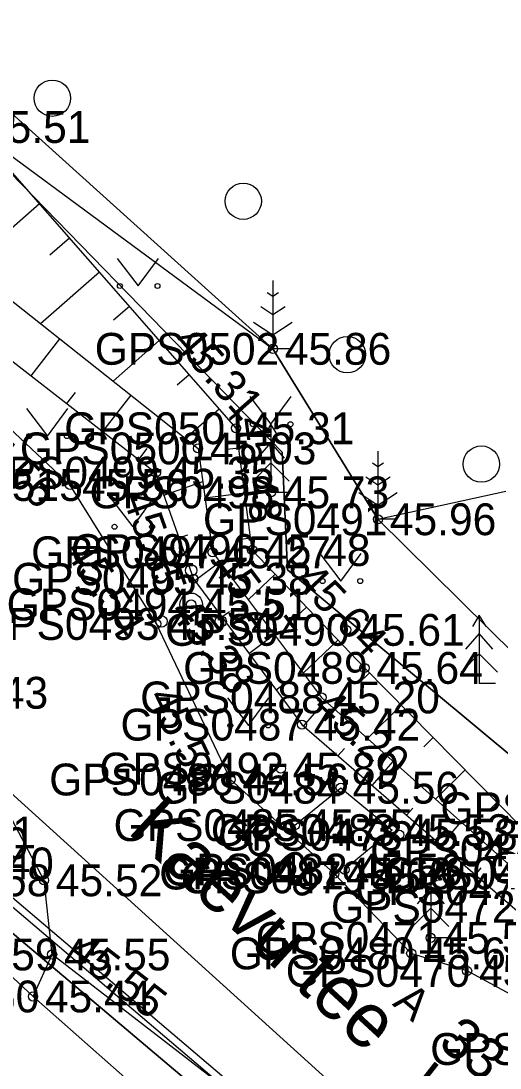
# Model space of a CAD drawing. Extents: x 551623 to 559850, y 6561220 to 6567135.
# Drawn here: x 557044.3 to 557054.84, y 6565506.14 to 6565529.17 of the extents above; entities that cross this region are included whole.
import ezdxf

# ---------------------------------------------------------------- set-up
doc = ezdxf.new("R2010")
doc.units = 0
for name, color, linetype in [('HALJASTUS', 7, 'Continuous'), ('KORGUS-EH2000', 7, 'Continuous'), ('MOOTKORG-EH2000', 7, 'Continuous'), ('MOOTMPUNKT', 7, 'Continuous'), ('MOOTNR', 7, 'Continuous'), ('MOOTPIIR', 7, 'Continuous'), ('MPKAABEL', 7, 'Continuous'), ('PIIR', 7, 'Continuous'), ('PUU', 7, 'Continuous'), ('RELJEEF', 7, 'Continuous'), ('TEE', 7, 'Continuous'), ('VTRASS', 7, 'Continuous')]:
    doc.layers.add(name, color=color, linetype=linetype)

msp = doc.modelspace()

# ---------------------------------------------------------------- linework, layer by layer
at = {"layer": 'HALJASTUS'}
for p, q in [((557046.411, 6565523.95), (557046.875, 6565523.343)), ((557046.875, 6565523.343), (557047.32, 6565523.95)), ((557049.333, 6565520.908), (557049.796, 6565520.301)), ((557049.796, 6565520.301), (557050.242, 6565520.908)), ((557044.419, 6565520.648), (557044.882, 6565520.041)), ((557044.882, 6565520.041), (557045.328, 6565520.648)), ((557046.293, 6565518.651), (557046.757, 6565518.044)), ((557046.757, 6565518.044), (557047.202, 6565518.651)), ((557050.871, 6565517.457), (557051.334, 6565516.85)), ((557051.334, 6565516.85), (557051.78, 6565517.457)), ((557048.842, 6565514.28), (557049.305, 6565513.673)), ((557049.305, 6565513.673), (557049.75, 6565514.28))]:
    msp.add_line(p, q, dxfattribs=at)
for points in [[(557041.653, 6565527.378), (557043.224, 6565526.84), (557049.841, 6565521.96), (557052.151, 6565518.21), (557054.96, 6565518.83)], [(557050.325, 6565511.48), (557051.333, 6565512.304), (557052.465, 6565511.369), (557051.416, 6565510.502)]]:
    msp.add_lwpolyline(points, dxfattribs=at)
for centre, radius in [((557044.987, 6565527.475), 0.4), ((557049.187, 6565525.208), 0.4), ((557046.474, 6565523.343), 0.055), ((557047.302, 6565523.343), 0.055), ((557051.476, 6565521.832), 0.4), ((557049.395, 6565520.301), 0.055), ((557050.224, 6565520.301), 0.055), ((557044.481, 6565520.041), 0.055), ((557045.31, 6565520.041), 0.055), ((557054.425, 6565519.424), 0.4), ((557046.356, 6565518.044), 0.055), ((557047.184, 6565518.044), 0.055), ((557050.933, 6565516.85), 0.055), ((557051.762, 6565516.85), 0.055), ((557048.904, 6565513.673), 0.055), ((557049.733, 6565513.673), 0.055)]:
    msp.add_circle(centre, radius, dxfattribs=at)
at = {"layer": 'KORGUS-EH2000'}
for centre in [(557049.841, 6565521.96), (557049.03, 6565520.213), (557047.265, 6565519.235), (557045.38, 6565518.963), (557048.512, 6565517.483), (557049.384, 6565517.532), (557048.092, 6565516.9), (557047.278, 6565515.906), (557051.855, 6565514.939), (557050.91, 6565514.289), (557048.91, 6565512.484), (557051.189, 6565510.415), (557044.984, 6565508.634)]:
    msp.add_circle(centre, 0.1, dxfattribs=at)
at = {"layer": 'MOOTMPUNKT'}
for centre in [(557049.841, 6565521.96), (557049.03, 6565520.213), (557048.194, 6565519.769), (557047.265, 6565519.235), (557045.38, 6565518.963), (557049.797, 6565518.801), (557052.151, 6565518.21), (557048.512, 6565517.483), (557049.384, 6565517.532), (557048.092, 6565516.9), (557048.042, 6565516.336), (557047.278, 6565515.906), (557051.457, 6565515.776), (557051.855, 6565514.939), (557050.91, 6565514.289), (557050.478, 6565513.691), (557050.015, 6565512.724), (557048.91, 6565512.484), (557051.333, 6565512.304), (557050.325, 6565511.48), (557052.465, 6565511.369), (557052.622, 6565511.269), (557051.189, 6565510.415), (557051.416, 6565510.502), (557051.799, 6565510.331), (557044.805, 6565510.265), (557053.312, 6565509), (557044.984, 6565508.634), (557052.882, 6565508.658), (557054.112, 6565508.272), (557044.564, 6565507.71)]:
    msp.add_circle(centre, 0.1, dxfattribs=at)
at = {"layer": 'MOOTPIIR'}
msp.add_lwpolyline([(557089.03, 6565541.834), (557085.345, 6565527.333), (557080.889, 6565513.915), (557075.446, 6565497.144), (557066.071, 6565505.234), (557062.432, 6565508.05), (557052.151, 6565518.21), (557049.841, 6565521.96), (557043.038, 6565528.084), (557041.653, 6565527.378), (557035.142, 6565521.224), (557033.675, 6565518.052), (557037.039, 6565514.186), (557039.045, 6565511.503), (557040.663, 6565511.34), (557044.564, 6565507.71), (557051.821, 6565501.3), (557056.543, 6565497.694), (557058.361, 6565496.331), (557067.757, 6565488.51)], dxfattribs=at)
at = {"layer": 'MPKAABEL'}
for points in [[(557105.948, 6565552.538), (557105.509, 6565552.544), (557103.165, 6565546.339), (557100.207, 6565538.214), (557099.367, 6565534.535), (557097.281, 6565528.61), (557094.889, 6565521.38), (557092.717, 6565516.421), (557091.623, 6565513.935), (557089.057, 6565506.872), (557084.72, 6565493.643), (557083.163, 6565488.768), (557080.193, 6565481.254), (557079.927, 6565481.17), (557074.171, 6565485.645), (557071.815, 6565488.222), (557065.445, 6565493.431), (557060.561, 6565496.745), (557053.766, 6565501.663), (557042.922, 6565510.883), (557041.82, 6565512.055), (557041.484, 6565511.936)], [(557041.614, 6565511.821), (557041.772, 6565511.886), (557042.818, 6565510.774), (557053.673, 6565501.545), (557060.475, 6565496.622), (557065.356, 6565493.311), (557071.711, 6565488.112), (557074.069, 6565485.535), (557079.835, 6565481.051), (557079.514, 6565479.177), (557067.572, 6565445.561), (557061.597, 6565429.033), (557050.98, 6565399.528), (557047.292, 6565389.968), (557045.893, 6565390.234), (557040.648, 6565392.251), (557039.149, 6565392.602)]]:
    msp.add_lwpolyline(points, dxfattribs=at)
at = {"layer": 'PIIR'}
for points in [[(557025.39, 6565597.47), (557102.77, 6565573.26), (557100.66, 6565572.69), (557096.67, 6565561.36), (557098, 6565559.71), (557076.42, 6565497.95), (557073.92, 6565497.32), (557050.16, 6565517.1), (557050.04, 6565519.69), (557042.48, 6565527.46), (557038.28, 6565523.47), (557016.16, 6565569.02)], [(557041.27, 6565511.5), (557071.98, 6565485.55), (557050.42, 6565425.29), (557014.96, 6565458.42)]]:
    msp.add_lwpolyline(points, close=True, dxfattribs=at)
msp.add_lwpolyline([(557128.11, 6565441.77), (557080.53, 6565479.22), (557071.98, 6565485.55), (557041.27, 6565511.5), (557033.78, 6565519.2), (557038.28, 6565523.47), (557042.48, 6565527.46), (557050.04, 6565519.69), (557050.16, 6565517.1), (557073.92, 6565497.32), (557086.02, 6565487.88), (557133.47, 6565450.53)], dxfattribs=at)
at = {"layer": 'PUU'}
for p, q in [((557049.841, 6565523.46), (557049.841, 6565521.96)), ((557049.841, 6565523.11), (557049.716, 6565523.192)), ((557049.965, 6565523.192), (557049.841, 6565523.11)), ((557049.841, 6565522.71), (557049.574, 6565522.887)), ((557050.107, 6565522.887), (557049.841, 6565522.71)), ((557049.416, 6565522.549), (557049.841, 6565522.266)), ((557049.841, 6565522.266), (557050.265, 6565522.549)), ((557050.201, 6565521.96), (557049.841, 6565521.96)), ((557049.797, 6565520.301), (557049.647, 6565520.051)), ((557049.947, 6565520.051), (557049.797, 6565520.301)), ((557049.797, 6565520.301), (557049.797, 6565518.801)), ((557049.797, 6565519.901), (557049.497, 6565519.551)), ((557050.097, 6565519.551), (557049.797, 6565519.901)), ((557052.151, 6565519.71), (557052.151, 6565518.21)), ((557049.797, 6565519.451), (557049.397, 6565519.051)), ((557050.197, 6565519.051), (557049.797, 6565519.451)), ((557052.151, 6565519.36), (557052.027, 6565519.443)), ((557052.276, 6565519.443), (557052.151, 6565519.36)), ((557052.151, 6565518.96), (557051.885, 6565519.138)), ((557052.418, 6565519.138), (557052.151, 6565518.96)), ((557050.157, 6565518.801), (557049.797, 6565518.801)), ((557051.727, 6565518.8), (557052.151, 6565518.517)), ((557052.151, 6565518.517), (557052.575, 6565518.8)), ((557052.511, 6565518.21), (557052.151, 6565518.21)), ((557054.379, 6565516.099), (557054.229, 6565515.849)), ((557054.529, 6565515.849), (557054.379, 6565516.099)), ((557054.379, 6565516.099), (557054.379, 6565514.599)), ((557054.379, 6565515.699), (557054.079, 6565515.349)), ((557054.679, 6565515.349), (557054.379, 6565515.699)), ((557054.379, 6565515.249), (557053.979, 6565514.849)), ((557054.779, 6565514.849), (557054.379, 6565515.249)), ((557054.739, 6565514.599), (557054.379, 6565514.599)), ((557053.312, 6565510.5), (557053.162, 6565510.25)), ((557053.462, 6565510.25), (557053.312, 6565510.5)), ((557053.312, 6565510.5), (557053.312, 6565509)), ((557053.312, 6565510.1), (557053.012, 6565509.75)), ((557053.612, 6565509.75), (557053.312, 6565510.1)), ((557053.312, 6565509.65), (557052.912, 6565509.25)), ((557053.712, 6565509.25), (557053.312, 6565509.65)), ((557053.672, 6565509), (557053.312, 6565509))]:
    msp.add_line(p, q, dxfattribs=at)
for centre, radius in [((557048.042, 6565517.086), 0.125), ((557048.042, 6565516.336), 0.25), ((557047.392, 6565515.961), 0.125), ((557048.692, 6565515.961), 0.125)]:
    msp.add_circle(centre, radius, dxfattribs=at)
at = {"layer": 'RELJEEF'}
for p, q in [((557044.706, 6565525.148), (557043.137, 6565523.774)), ((557045.365, 6565524.396), (557044.935, 6565524.02)), ((557046.023, 6565523.644), (557044.731, 6565522.512)), ((557046.682, 6565522.892), (557046.336, 6565522.589)), ((557044.521, 6565521.369), (557045.151, 6565522.18)), ((557047.341, 6565522.14), (557046.325, 6565521.249)), ((557048, 6565521.388), (557047.737, 6565521.157)), ((557045.31, 6565520.755), (557045.497, 6565520.996)), ((557046.099, 6565520.142), (557046.719, 6565520.938)), ((557048.659, 6565520.635), (557047.919, 6565519.987)), ((557046.889, 6565519.528), (557047.073, 6565519.764)), ((557049.087, 6565519.778), (557048.824, 6565519.744)), ((557047.44, 6565518.742), (557048.295, 6565519.044)), ((557049.218, 6565518.787), (557048.346, 6565518.672)), ((557047.774, 6565517.799), (557047.972, 6565517.869)), ((557049.349, 6565517.796), (557049.09, 6565517.761)), ((557048.119, 6565516.863), (557048.67, 6565517.272)), ((557049.89, 6565517.001), (557049.298, 6565516.436)), ((557048.716, 6565516.06), (557048.882, 6565516.184)), ((557050.58, 6565516.277), (557050.377, 6565516.083)), ((557049.313, 6565515.258), (557049.871, 6565515.673)), ((557051.27, 6565515.553), (557050.507, 6565514.826)), ((557051.962, 6565514.831), (557051.726, 6565514.598)), ((557049.91, 6565514.456), (557050.078, 6565514.581)), ((557050.514, 6565513.66), (557050.994, 6565514.214)), ((557052.664, 6565514.119), (557051.922, 6565513.387)), ((557053.367, 6565513.407), (557053.157, 6565513.201)), ((557051.27, 6565513.006), (557051.411, 6565513.168)), ((557052.026, 6565512.351), (557052.486, 6565512.883)), ((557054.069, 6565512.695), (557053.417, 6565512.052)), ((557052.782, 6565511.696), (557052.917, 6565511.853)), ((557054.771, 6565511.983), (557054.589, 6565511.804)), ((557053.538, 6565511.042), (557053.979, 6565511.551)), ((557054.294, 6565510.387), (557054.423, 6565510.537))]:
    msp.add_line(p, q, dxfattribs=at)
for points in [[(557040.668, 6565524.403), (557040.72, 6565524.325), (557047.265, 6565519.235), (557048.092, 6565516.9), (557050.478, 6565513.691), (557055.107, 6565509.683), (557061.598, 6565504.195), (557064.588, 6565502.208), (557071.347, 6565499.218), (557072.586, 6565499.228), (557071.664, 6565500.433), (557065.14, 6565503.421), (557062.461, 6565504.938), (557056.314, 6565510.418), (557051.855, 6565514.939), (557049.384, 6565517.532), (557049.03, 6565520.213), (557043.224, 6565526.84), (557042.267, 6565528.022)], [(557040.657, 6565526.268), (557040.95, 6565525.648), (557041.713, 6565524.902), (557048.194, 6565519.769), (557048.512, 6565517.483), (557050.91, 6565514.289), (557055.64, 6565510.07), (557061.943, 6565504.52), (557064.751, 6565502.786), (557071.437, 6565499.834), (557072.586, 6565499.228)]]:
    msp.add_lwpolyline(points, dxfattribs=at)
at = {"layer": 'TEE'}
msp.add_line((557044.564, 6565507.71), (557044.984, 6565508.634), dxfattribs=at)
for points in [[(557094.385, 6565540.223), (557089.288, 6565525.984), (557088.839, 6565525.533), (557087.571, 6565522.643), (557087.743, 6565521.936), (557084.5, 6565512.704), (557078.154, 6565494.394), (557076.49, 6565493.404), (557074.726, 6565493.342), (557073.086, 6565494.198), (557069.049, 6565497.308), (557063.877, 6565501.27), (557060.637, 6565504.217), (557057.29, 6565506.554), (557054.112, 6565508.272), (557052.882, 6565508.658), (557051.189, 6565510.415), (557048.91, 6565512.484), (557047.278, 6565515.906), (557045.38, 6565518.963), (557040.249, 6565523.777), (557038.79, 6565525.281)], [(557075.324, 6565486.609), (557074.539, 6565488.387), (557073.206, 6565489.998), (557061.669, 6565497.315), (557059.147, 6565498.999), (557055.165, 6565501.546), (557053.46, 6565502.086), (557044.984, 6565508.634), (557044.805, 6565510.265), (557039.808, 6565519.726), (557038.079, 6565520.586), (557036.311, 6565520.083), (557036.272, 6565520.133), (557035.142, 6565521.224)]]:
    msp.add_lwpolyline(points, dxfattribs=at)
at = {"layer": 'VTRASS'}
msp.add_lwpolyline([(557073.992, 6565486.035), (557071.242, 6565489.115), (557065.182, 6565494.645), (557054.59, 6565502.66), (557039.782, 6565516.075), (557037.352, 6565519.685), (557036.622, 6565520.735)], dxfattribs=at)

# ---------------------------------------------------------------- texts
at = {"layer": 'KORGUS-EH2000'}
for s, rotation, p in [(' 45.31', 311.2194, (557047.442, 6565522.293)), (' 45.48', 277.5277, (557049.019, 6565520.676)), (' 45.56', 316.8268, (557042.801, 6565520.179)), (' 45.35', 289.497, (557046.44, 6565518.943)), (' 45.54', 301.8283, (557045.109, 6565517.743)), (' 45.27', 306.906, (557048.294, 6565517.401)), (' 45.64', 313.628, (557050.111, 6565517.022)), (' 45.38', 306.6361, (557047.39, 6565516.378)), (' 45.56', 295.4978, (557046.961, 6565514.55)), (' 45.20', 318.2632, (557050.499, 6565514.198)), (' 45.60', 317.7688, (557048.623, 6565511.557)), (' 45.55', 322.3135, (557045.091, 6565508.772))]:
    msp.add_text(s, height=0.7, rotation=rotation, dxfattribs=at).set_placement(p)
msp.add_text(' 45.86', height=0.7, dxfattribs=at).set_placement((557049.841, 6565521.61))
at = {"layer": 'MOOTKORG-EH2000'}
for s, p in [(' 45.51', (557043.224, 6565526.49)), (' 45.86', (557049.841, 6565521.61)), (' 45.31', (557049.03, 6565519.862)), (' 45.03', (557048.194, 6565519.419)), (' 45.35', (557047.265, 6565518.885)), (' 45.56', (557045.38, 6565518.613)), (' 45.73', (557049.797, 6565518.451)), (' 45.96', (557052.151, 6565517.86)), (' 45.27', (557048.512, 6565517.133)), (' 45.48', (557049.384, 6565517.182)), (' 45.38', (557048.092, 6565516.55)), (' 45.51', (557048.042, 6565515.986)), (' 45.54', (557047.278, 6565515.556)), (' 45.61', (557051.457, 6565515.426)), (' 45.64', (557051.855, 6565514.589)), (' 45.43', (557042.294, 6565514.042)), (' 45.20', (557050.91, 6565513.939)), (' 45.42', (557050.478, 6565513.341)), (' 45.89', (557050.015, 6565512.374)), (' 45.56', (557048.91, 6565512.134)), (' 45.56', (557051.333, 6565511.954)), (' 45.55', (557050.325, 6565511.13)), (' 45.31', (557042.025, 6565510.97)), (' 45.53', (557052.465, 6565511.019)), (' 45.58', (557052.622, 6565510.919)), (' 45.40', (557041.858, 6565510.732)), (' 45.40', (557042.417, 6565510.287)), (' 45.60', (557051.189, 6565510.065)), (' 45.56', (557051.416, 6565510.152)), (' 45.55', (557051.799, 6565509.981)), (' 45.52', (557044.805, 6565509.915)), (' 45.59', (557053.312, 6565508.65)), (' 45.55', (557044.984, 6565508.284)), (' 45.63', (557052.882, 6565508.308)), (' 45.59', (557054.112, 6565507.922)), (' 45.44', (557044.564, 6565507.36))]:
    msp.add_text(s, height=0.7, dxfattribs=at).set_placement(p)
at = {"layer": 'MOOTNR'}
for s, p in [('GPS0502 ', (557045.921, 6565521.61)), ('GPS0501 ', (557045.25, 6565519.862)), ('GPS0500 ', (557044.274, 6565519.419)), ('GPS0499 ', (557043.275, 6565518.885)), ('GPS0515 ', (557041.6, 6565518.613)), ('GPS0498 ', (557045.807, 6565518.451)), ('GPS0491 ', (557048.301, 6565517.86)), ('GPS0497 ', (557044.522, 6565517.133)), ('GPS0496 ', (557045.394, 6565517.182)), ('GPS0495 ', (557044.102, 6565516.55)), ('GPS0494 ', (557043.983, 6565515.986)), ('GPS0493 ', (557043.288, 6565515.556)), ('GPS0490 ', (557047.467, 6565515.426)), ('GPS0489 ', (557047.866, 6565514.589)), ('GPS0488 ', (557046.921, 6565513.939)), ('GPS0487 ', (557046.488, 6565513.341)), ('GPS0492 ', (557046.025, 6565512.374)), ('GPS0486 ', (557044.92, 6565512.134)), ('GPS0484 ', (557047.274, 6565511.954)), ('GPS0477 ', (557053.524, 6565511.503)), ('GPS0485 ', (557046.336, 6565511.13)), ('GPS0483 ', (557048.475, 6565511.019)), ('GPS0478 ', (557048.632, 6565510.919)), ('GPS0475 ', (557051.976, 6565510.574)), ('GPS0476 ', (557054.606, 6565510.201)), ('GPS0481 ', (557047.339, 6565510.065)), ('GPS0482 ', (557047.427, 6565510.152)), ('GPS0479 ', (557047.809, 6565509.981)), ('GPS0474 ', (557052.254, 6565510.068)), ('GPS0558 ', (557040.885, 6565509.915)), ('GPS0473 ', (557051.65, 6565509.72)), ('GPS0472 ', (557051.117, 6565509.333)), ('GPS0471 ', (557049.462, 6565508.65)), ('GPS0559 ', (557041.065, 6565508.284)), ('GPS0480 ', (557048.892, 6565508.308)), ('GPS0470 ', (557050.122, 6565507.922)), ('GPS0560 ', (557040.644, 6565507.36)), ('GPS0469 ', (557053.3, 6565506.204))]:
    msp.add_text(s, height=0.7, dxfattribs=at).set_placement(p)
at = {"layer": 'PIIR'}
for s, p in [('33701:001:0251', (557053.442, 6565506.631)), ('Kaevu tee', (557052.763, 6565505.629))]:
    msp.add_text(s, height=0.9, rotation=321.7924, dxfattribs=at).set_placement(p)
at = {"layer": 'TEE'}
for s, height, rotation, p in [('Kaevu tee', 1.2, 317.3028, (557046.611, 6565511.332)), ('A', 0.7, 319.7335, (557052.449, 6565507.532))]:
    msp.add_text(s, height=height, rotation=rotation, dxfattribs=at).set_placement(p)

doc.saveas('drawing.dxf')
